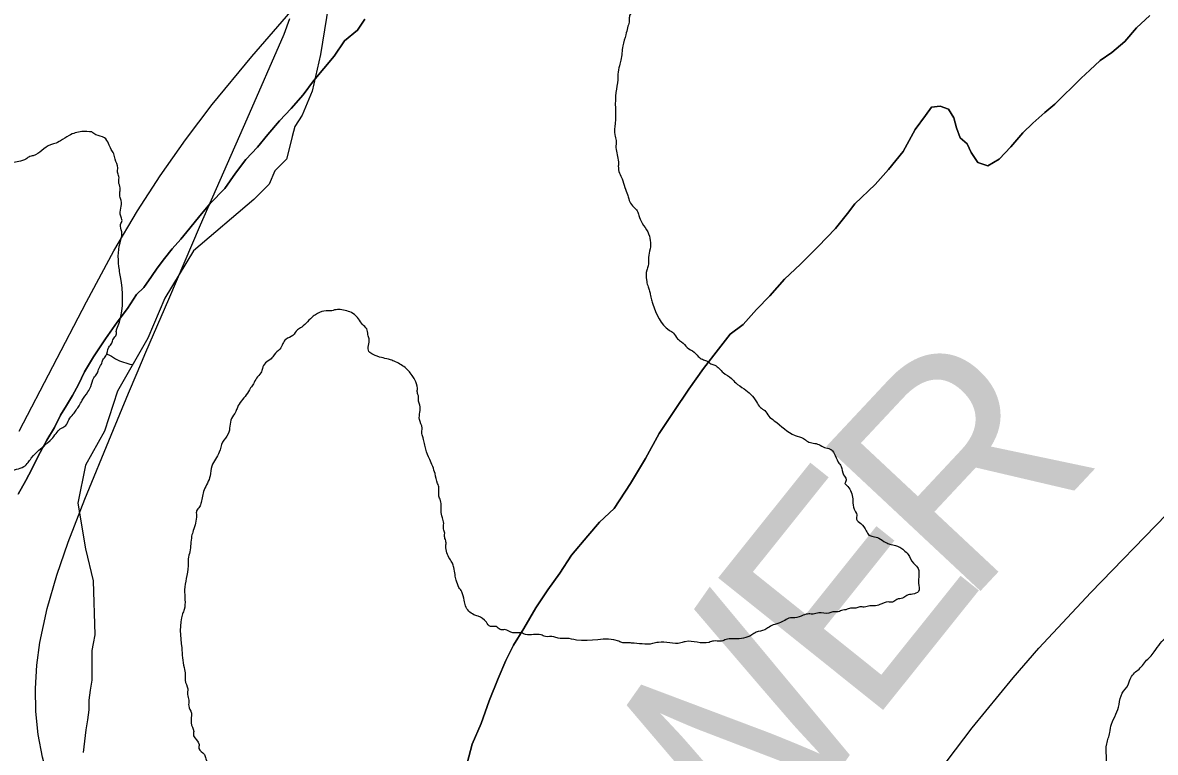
# Model space of a CAD drawing. Extents: x 2.4 to 73.1, y 4.5 to 25.6.
# Drawn here: x 46.5588 to 46.7111, y 20.1935 to 20.2916 of the extents above; entities that cross this region are included whole.
import ezdxf

# ---------------------------------------------------------------- set-up
doc = ezdxf.new("R2010")
doc.units = 0
for name, color, linetype in [('GM_X_County_Road', 7, 'Continuous'), ('GM_X_County_Road_Text', 7, 'Continuous'), ('GM_X_Major_River', 7, 'Continuous'), ('GM_X_Minor_Lake', 7, 'Continuous'), ('GM_X_Minor_River', 7, 'Continuous'), ('GM_X_State_Route', 7, 'Continuous'), ('GM_X_Township_Road', 7, 'Continuous')]:
    doc.layers.add(name, color=color, linetype=linetype)

msp = doc.modelspace()

# ---------------------------------------------------------------- linework, layer by layer
at = {"layer": 'GM_X_County_Road'}
msp.add_lwpolyline([(46.64298, 20.09535), (46.64725, 20.11478), (46.65192, 20.13635), (46.65383, 20.14418), (46.65497, 20.14802), (46.65615, 20.15119), (46.65767, 20.15456), (46.65926, 20.15756), (46.6615, 20.16126), (46.66768, 20.17057), (46.67545, 20.18182), (46.68199, 20.19089), (46.68647, 20.19683), (46.69198, 20.20354), (46.69544, 20.20751), (46.70242, 20.21501), (46.71259, 20.22549), (46.72537, 20.23865), (46.73576, 20.24934), (46.74286, 20.25674), (46.74701, 20.26092), (46.76086, 20.2752), (46.77164, 20.2864), (46.77741, 20.29243)], dxfattribs=at)
at = {"layer": 'GM_X_Major_River'}
for points in [[(46.60484, 20.2921), (46.60384, 20.29061), (46.60208, 20.28915), (46.60068, 20.2871), (46.59929, 20.28544), (46.59791, 20.28377), (46.59651, 20.28191), (46.59493, 20.28006), (46.59335, 20.2784), (46.59177, 20.27656), (46.59038, 20.27489), (46.58881, 20.27323), (46.58742, 20.27137), (46.58602, 20.26933), (46.58405, 20.2673), (46.58266, 20.26563), (46.58128, 20.26397), (46.58009, 20.26249), (46.5789, 20.26119), (46.57791, 20.2599), (46.57691, 20.2586), (46.57612, 20.25748), (46.57512, 20.25599), (46.57414, 20.25508), (46.57293, 20.25321), (46.57154, 20.25136), (46.56995, 20.24913), (46.56835, 20.24671), (46.56714, 20.24466), (46.56632, 20.24297), (46.56551, 20.24148), (46.56471, 20.24017), (46.56391, 20.23887), (46.56309, 20.23718), (46.56209, 20.2355), (46.56087, 20.23326), (46.56005, 20.23158), (46.55925, 20.23008), (46.55823, 20.22821)], [(46.55823, 20.22821), (46.55925, 20.23008), (46.56005, 20.23158), (46.56087, 20.23326), (46.56209, 20.2355), (46.56309, 20.23718), (46.56391, 20.23887), (46.56471, 20.24017), (46.56551, 20.24148), (46.56632, 20.24297), (46.56714, 20.24466), (46.56835, 20.24671), (46.56995, 20.24913), (46.57154, 20.25136), (46.57293, 20.25321), (46.57414, 20.25508), (46.57512, 20.25599), (46.57612, 20.25748), (46.57691, 20.2586), (46.57791, 20.2599), (46.5789, 20.26119), (46.58009, 20.26249), (46.58128, 20.26397), (46.58266, 20.26563), (46.58405, 20.2673), (46.58602, 20.26933), (46.58742, 20.27137), (46.58881, 20.27323), (46.59038, 20.27489), (46.59177, 20.27656), (46.59335, 20.2784), (46.59493, 20.28006), (46.59651, 20.28191), (46.59791, 20.28377), (46.59929, 20.28544), (46.60068, 20.2871), (46.60208, 20.28915), (46.60384, 20.29061), (46.60484, 20.2921)], [(46.63638, 20.22447), (46.63834, 20.22631), (46.64054, 20.22966), (46.64255, 20.23302), (46.64438, 20.23638), (46.64637, 20.23936), (46.64837, 20.24233), (46.65037, 20.24512), (46.65235, 20.24772), (46.65394, 20.24976), (46.6557, 20.25103), (46.65748, 20.25306), (46.65925, 20.25491), (46.66122, 20.25712), (46.66338, 20.25914), (46.66575, 20.26154), (46.66811, 20.26393), (46.6697, 20.26597), (46.67069, 20.26727), (46.67344, 20.26984), (46.67522, 20.27188), (46.6772, 20.27428), (46.67882, 20.27727), (46.68021, 20.27913), (46.68101, 20.28024), (46.68215, 20.2804), (46.68328, 20.27998), (46.68401, 20.27881), (46.68435, 20.27747), (46.68487, 20.27612), (46.6858, 20.27533), (46.68634, 20.27417), (46.68724, 20.27281), (46.68856, 20.27238), (46.69011, 20.27328), (46.69169, 20.27494), (46.69327, 20.27679), (46.69465, 20.27808), (46.69622, 20.27955), (46.69759, 20.28064), (46.70113, 20.28414), (46.7023, 20.28524), (46.70368, 20.28653), (46.70524, 20.28762), (46.707, 20.28908), (46.70858, 20.29093), (46.71035, 20.29258)], [(46.71035, 20.29258), (46.70858, 20.29093), (46.707, 20.28908), (46.70524, 20.28762), (46.70368, 20.28653), (46.7023, 20.28524), (46.70113, 20.28414), (46.69759, 20.28064), (46.69622, 20.27955), (46.69465, 20.27808), (46.69327, 20.27679), (46.69169, 20.27494), (46.69011, 20.27328), (46.68856, 20.27238), (46.68724, 20.27281), (46.68634, 20.27417), (46.6858, 20.27533), (46.68487, 20.27612), (46.68435, 20.27747), (46.68401, 20.27881), (46.68328, 20.27998), (46.68215, 20.2804), (46.68101, 20.28024), (46.68021, 20.27913), (46.67882, 20.27727), (46.6772, 20.27428), (46.67522, 20.27188), (46.67344, 20.26984), (46.67069, 20.26727), (46.6697, 20.26597), (46.66811, 20.26393), (46.66575, 20.26154), (46.66338, 20.25914), (46.66122, 20.25712), (46.65925, 20.25491), (46.65748, 20.25306), (46.6557, 20.25103), (46.65394, 20.24976), (46.65235, 20.24772), (46.65037, 20.24512), (46.64837, 20.24233), (46.64637, 20.23936), (46.64438, 20.23638), (46.64255, 20.23302), (46.64054, 20.22966), (46.63834, 20.22631), (46.63638, 20.22447)], [(46.61837, 20.19121), (46.61924, 20.19461), (46.62047, 20.19742), (46.62152, 20.20043), (46.62276, 20.20343), (46.62378, 20.20587), (46.6248, 20.20793), (46.62621, 20.21016), (46.62782, 20.21296), (46.62942, 20.21538), (46.63102, 20.21761), (46.63262, 20.22003), (46.63479, 20.22262), (46.63638, 20.22447)], [(46.63638, 20.22447), (46.63479, 20.22262), (46.63262, 20.22003), (46.63102, 20.21761), (46.62942, 20.21538), (46.62782, 20.21296), (46.62621, 20.21016), (46.6248, 20.20793), (46.62378, 20.20587), (46.62276, 20.20343), (46.62152, 20.20043), (46.62047, 20.19742), (46.61924, 20.19461), (46.61837, 20.19121)]]:
    msp.add_lwpolyline(points, dxfattribs=at)
for points in [[(46.64383, 20.30116), (46.6436, 20.30015), (46.64321, 20.29959), (46.643, 20.29884), (46.64259, 20.29752), (46.64238, 20.29695), (46.64198, 20.29601), (46.64177, 20.29526), (46.64117, 20.29413), (46.64115, 20.29337), (46.64057, 20.29282), (46.64036, 20.29226), (46.64034, 20.29169), (46.64014, 20.29093), (46.63992, 20.28999), (46.6395, 20.28848), (46.63926, 20.28658), (46.63905, 20.28583), (46.63883, 20.28469), (46.63882, 20.28393), (46.63858, 20.28223), (46.63847, 20.27805), (46.63843, 20.27653), (46.6386, 20.27576), (46.63858, 20.27481), (46.63891, 20.2729), (46.6389, 20.27233), (46.63906, 20.27138), (46.63942, 20.27061), (46.63977, 20.26946), (46.64013, 20.2685), (46.6403, 20.26792), (46.64066, 20.26715), (46.64122, 20.26657), (46.64158, 20.26599), (46.64176, 20.26541), (46.64212, 20.26464), (46.64285, 20.26348), (46.6432, 20.26233), (46.64317, 20.26119), (46.64295, 20.26006), (46.64292, 20.25892), (46.64272, 20.25835), (46.64268, 20.25702), (46.64285, 20.25626), (46.64303, 20.25568), (46.6432, 20.25511), (46.64337, 20.25434), (46.64355, 20.25377), (46.64574, 20.25028), (46.6463, 20.24989), (46.64685, 20.24911), (46.64741, 20.24872), (46.64815, 20.24794), (46.64909, 20.24734), (46.64964, 20.24675), (46.6502, 20.24636), (46.65077, 20.24615), (46.65133, 20.24576), (46.65189, 20.24555), (46.65301, 20.24457), (46.65413, 20.24378), (46.65468, 20.2432), (46.6558, 20.2424), (46.65747, 20.24065), (46.65802, 20.23987), (46.65858, 20.23948), (46.65913, 20.2387), (46.65987, 20.23811), (46.66267, 20.23613), (46.6638, 20.23572), (46.66436, 20.23532), (46.66587, 20.2349), (46.66662, 20.2345), (46.66738, 20.23429), (46.66793, 20.23371), (46.66847, 20.23255), (46.66884, 20.23197), (46.66919, 20.23082), (46.66955, 20.23024), (46.66935, 20.22968)], [(46.61557, 20.22297), (46.6154, 20.22355), (46.61542, 20.22431), (46.61525, 20.22507), (46.61508, 20.22603), (46.6151, 20.22679), (46.61493, 20.22755), (46.61476, 20.22813), (46.61478, 20.22908), (46.61461, 20.22965), (46.61426, 20.23099), (46.61355, 20.23291), (46.61301, 20.23426), (46.61284, 20.23502), (46.61267, 20.23579), (46.6125, 20.23637), (46.61252, 20.23712), (46.61217, 20.23828), (46.61222, 20.24018), (46.61204, 20.24075), (46.61205, 20.24132), (46.61188, 20.2419), (46.61189, 20.24246), (46.61154, 20.24361), (46.61118, 20.2442), (46.61007, 20.24537), (46.60857, 20.24617), (46.608, 20.24637), (46.60706, 20.24659), (46.60593, 20.247), (46.60537, 20.2474), (46.60541, 20.24911), (46.60524, 20.24968), (46.60507, 20.25045), (46.60451, 20.25103), (46.60396, 20.25181), (46.60341, 20.25239), (46.60171, 20.25301), (46.60095, 20.25303), (46.60019, 20.25286), (46.59962, 20.25288), (46.59847, 20.25253), (46.59789, 20.25216), (46.59633, 20.25069), (46.59575, 20.25032), (46.59516, 20.24958), (46.5942, 20.24903), (46.5938, 20.24847), (46.5934, 20.24772), (46.59262, 20.24698), (46.59223, 20.24643), (46.59145, 20.24588), (46.59106, 20.24513), (46.59085, 20.24456), (46.59026, 20.24382), (46.58986, 20.24307), (46.58947, 20.24251), (46.58887, 20.24157), (46.58769, 20.2399), (46.58748, 20.23933), (46.58689, 20.2384), (46.58646, 20.23632), (46.58567, 20.2352), (46.58525, 20.23388), (46.58425, 20.232), (46.58403, 20.23068), (46.58322, 20.2288), (46.5828, 20.2271), (46.58259, 20.22654), (46.5822, 20.22598), (46.58218, 20.22541), (46.58175, 20.22333), (46.58154, 20.22257), (46.5813, 20.22049), (46.58108, 20.21954), (46.58106, 20.21859), (46.58082, 20.21689), (46.58059, 20.21538), (46.58053, 20.21272), (46.58032, 20.21215), (46.5802, 20.20759), (46.58051, 20.20492), (46.58068, 20.20397), (46.58066, 20.20321), (46.58101, 20.20206), (46.58099, 20.2013), (46.58116, 20.20053), (46.58114, 20.19977), (46.5815, 20.19881), (46.58146, 20.19748), (46.58181, 20.19633), (46.5818, 20.19576), (46.58253, 20.1946), (46.58251, 20.19403), (46.58325, 20.19325), (46.58343, 20.19267), (46.58435, 20.19151)], [(46.68673, 20.15924), (46.68826, 20.15958), (46.68921, 20.15974), (46.68979, 20.16011), (46.69055, 20.16008), (46.69114, 20.16064), (46.69191, 20.161), (46.69287, 20.16154), (46.69365, 20.16209), (46.69481, 20.16301), (46.69539, 20.16337), (46.69578, 20.16393), (46.69734, 20.16541), (46.69775, 20.16635), (46.69855, 20.16785), (46.69952, 20.16877), (46.69992, 20.16971), (46.70033, 20.17084), (46.70093, 20.17178), (46.70118, 20.17405), (46.70177, 20.17499), (46.70199, 20.17593), (46.70282, 20.17876), (46.70304, 20.18008), (46.70325, 20.18065), (46.70347, 20.18178), (46.70369, 20.18311), (46.7039, 20.18386), (46.70395, 20.18595), (46.70417, 20.18709), (46.70426, 20.19051), (46.70448, 20.19145), (46.70456, 20.19468), (46.70477, 20.19543), (46.70498, 20.19619), (46.7052, 20.19732), (46.7058, 20.19864), (46.70622, 20.19996), (46.70664, 20.20147), (46.70743, 20.20259), (46.70763, 20.20315), (46.70803, 20.2039), (46.7092, 20.20501), (46.70979, 20.20575), (46.71037, 20.20631), (46.71096, 20.20705), (46.71175, 20.20817), (46.71273, 20.2091), (46.71409, 20.21039), (46.7141, 20.21096), (46.71488, 20.2117), (46.71604, 20.21224), (46.71643, 20.2128), (46.7174, 20.21353), (46.71799, 20.21408), (46.71876, 20.21463), (46.71935, 20.21519), (46.71992, 20.21555), (46.72109, 20.21666), (46.72168, 20.21741), (46.72246, 20.21795), (46.72324, 20.21869), (46.72402, 20.21962), (46.7248, 20.22017), (46.72539, 20.22092), (46.72596, 20.22128), (46.72675, 20.2224), (46.72772, 20.22294), (46.72811, 20.2235), (46.7289, 20.22443), (46.72986, 20.22478), (46.73084, 20.2259), (46.73218, 20.22643), (46.73296, 20.22698), (46.73353, 20.22735), (46.73412, 20.2279), (46.73528, 20.22863), (46.73605, 20.22918), (46.73663, 20.22954), (46.73722, 20.23029), (46.73837, 20.23064), (46.73896, 20.23119), (46.73973, 20.23174), (46.74032, 20.23229), (46.74089, 20.23266), (46.74168, 20.23359), (46.74263, 20.23375), (46.74303, 20.23431), (46.74399, 20.23485), (46.74459, 20.23598), (46.74575, 20.23652), (46.74614, 20.23708), (46.74673, 20.23782), (46.7473, 20.23799), (46.74789, 20.23855), (46.74828, 20.23911), (46.74887, 20.23966)], [(46.66935, 20.22968), (46.6699, 20.22909), (46.67043, 20.22736), (46.67059, 20.22622), (46.67095, 20.22545), (46.67094, 20.22488), (46.67149, 20.22429), (46.67223, 20.22332), (46.67259, 20.22274), (46.67316, 20.22254), (46.67391, 20.22233), (46.67485, 20.22173), (46.67541, 20.22152), (46.67617, 20.22131), (46.67673, 20.22111), (46.67729, 20.22071), (46.67785, 20.22013), (46.67858, 20.21897), (46.67913, 20.21838), (46.67931, 20.2178), (46.67929, 20.21705), (46.67927, 20.21628), (46.67924, 20.21515), (46.67847, 20.21479), (46.6777, 20.21462), (46.67712, 20.21425), (46.67636, 20.21408), (46.67578, 20.21372), (46.67521, 20.21374), (46.67406, 20.21339), (46.6733, 20.21322), (46.67273, 20.21323), (46.67196, 20.21306), (46.67139, 20.21308), (46.67082, 20.21291), (46.67025, 20.21292), (46.66967, 20.21275), (46.66891, 20.21258), (46.66833, 20.2124), (46.66776, 20.21242), (46.66719, 20.21224), (46.66586, 20.21228), (46.66509, 20.21211), (46.66452, 20.21213), (46.66376, 20.21196), (46.66261, 20.21161), (46.66204, 20.21162), (46.66127, 20.21127), (46.6605, 20.21091), (46.65993, 20.21073), (46.65916, 20.21037), (46.65858, 20.21001), (46.65743, 20.20966), (46.65685, 20.2093), (46.65455, 20.20879), (46.65398, 20.2088), (46.65322, 20.20863), (46.65264, 20.20846), (46.6517, 20.20849), (46.65112, 20.20831), (46.64789, 20.2084), (46.64732, 20.20823), (46.64428, 20.20831), (46.64351, 20.20814), (46.64066, 20.20822), (46.64009, 20.20823), (46.63952, 20.20825), (46.63896, 20.20845), (46.63326, 20.20861), (46.63194, 20.20884), (46.6308, 20.20887), (46.63023, 20.20907), (46.62909, 20.2091), (46.62853, 20.20931), (46.62644, 20.20937), (46.62587, 20.20957), (46.62473, 20.2096), (46.6236, 20.21002), (46.62303, 20.21003), (46.62247, 20.21043), (46.62171, 20.21045), (46.62116, 20.21103), (46.62004, 20.21182), (46.61947, 20.21203), (46.61836, 20.2132), (46.61819, 20.21396), (46.61784, 20.21512), (46.61748, 20.2157), (46.61712, 20.21666), (46.61695, 20.21742), (46.61679, 20.21838), (46.61661, 20.21895), (46.61625, 20.21953), (46.61572, 20.22126), (46.61573, 20.22183), (46.61556, 20.2224), (46.61557, 20.22297)]]:
    msp.add_spline(points, degree=3, dxfattribs=at)
at = {"layer": 'GM_X_Minor_Lake'}
for points in [[(46.56812, 20.27693), (46.56679, 20.27697), (46.56506, 20.27645), (46.5639, 20.27572), (46.56313, 20.27536), (46.56256, 20.27518), (46.56024, 20.27373), (46.55966, 20.27355), (46.55908, 20.27319), (46.55851, 20.27301), (46.55679, 20.27249), (46.55621, 20.27213), (46.55448, 20.2716), (46.55372, 20.27143), (46.55258, 20.27146), (46.552, 20.27129), (46.54974, 20.27211), (46.54918, 20.27251), (46.54862, 20.27271), (46.5475, 20.2735), (46.54656, 20.27391), (46.54581, 20.2745), (46.54468, 20.27491), (46.54412, 20.27531), (46.54355, 20.27532), (46.54299, 20.27553), (46.54014, 20.27561), (46.53957, 20.27562), (46.53729, 20.27569), (46.53673, 20.27589), (46.53559, 20.27592), (46.53446, 20.27633), (46.53351, 20.27636), (46.53294, 20.27656), (46.53219, 20.27678), (46.53162, 20.27679), (46.53087, 20.27719), (46.52954, 20.27742), (46.52898, 20.27762), (46.52841, 20.27764), (46.52785, 20.27803), (46.52709, 20.27825), (46.52653, 20.27845), (46.52577, 20.27866), (46.52502, 20.27906), (46.52427, 20.27927), (46.52371, 20.27967), (46.52277, 20.28007)], [(46.5715, 20.25045), (46.57183, 20.25136), (46.57198, 20.25744), (46.57182, 20.25839), (46.57191, 20.262), (46.57212, 20.26275), (46.57214, 20.26351), (46.57198, 20.26447), (46.57218, 20.26503), (46.572, 20.26561), (46.57206, 20.2677), (46.57188, 20.26827), (46.5719, 20.26885), (46.57191, 20.26941), (46.57174, 20.27018), (46.57176, 20.27094), (46.57159, 20.27152), (46.5716, 20.27208), (46.57125, 20.27324), (46.57108, 20.274), (46.57072, 20.27458), (46.57036, 20.27535), (46.56981, 20.27613), (46.56867, 20.27654), (46.56812, 20.27693)], [(46.55528, 20.23113), (46.55572, 20.23126), (46.55686, 20.23123), (46.55744, 20.23141), (46.55801, 20.23158), (46.55897, 20.23194), (46.55956, 20.23249), (46.55995, 20.23305), (46.56287, 20.23582), (46.56346, 20.23657), (46.56405, 20.23712), (46.56463, 20.23748), (46.56503, 20.23823), (46.56562, 20.23898), (46.56601, 20.23954), (46.56641, 20.2401), (46.56681, 20.24085), (46.56759, 20.24197), (46.56799, 20.24272), (46.5684, 20.24385), (46.5688, 20.24441), (46.569, 20.24497), (46.5694, 20.24572), (46.56961, 20.24628), (46.57, 20.24684), (46.57041, 20.24797), (46.5708, 20.24853), (46.57101, 20.2491), (46.5714, 20.24966), (46.57142, 20.25023), (46.5715, 20.25045)]]:
    msp.add_spline(points, degree=3, dxfattribs=at)
at = {"layer": 'GM_X_Minor_River'}
msp.add_lwpolyline([(46.60122, 20.30202), (46.59887, 20.28733), (46.59772, 20.2824), (46.59638, 20.27917), (46.59543, 20.27765), (46.59505, 20.27632), (46.59485, 20.27537), (46.59428, 20.27328), (46.59272, 20.27168), (46.59196, 20.26989), (46.58992, 20.26785), (46.58177, 20.26096), (46.57795, 20.25458), (46.57566, 20.24922), (46.57158, 20.24207), (46.5698, 20.23671), (46.56725, 20.23212), (46.56624, 20.22702), (46.56726, 20.22089), (46.56829, 20.21656), (46.5685, 20.2093), (46.5683, 20.20816), (46.56811, 20.20721), (46.56811, 20.2055), (46.56811, 20.20436), (46.5681, 20.20321), (46.56791, 20.20188), (46.56772, 20.20055), (46.56772, 20.19922), (46.56753, 20.19789), (46.56733, 20.19656), (46.56714, 20.19504), (46.56695, 20.19352)], dxfattribs=at)
msp.add_spline([(46.57008, 20.24705), (46.57019, 20.24703), (46.57132, 20.24643), (46.57353, 20.24564)], degree=3, dxfattribs=at)
at = {"layer": 'GM_X_State_Route'}
msp.add_lwpolyline([(46.55835, 20.2367), (46.56738, 20.25409), (46.57108, 20.26094), (46.57426, 20.2663), (46.5773, 20.27102), (46.5807, 20.27587), (46.58428, 20.28059), (46.58963, 20.28708), (46.60386, 20.30355)], dxfattribs=at)
at = {"layer": 'GM_X_Township_Road'}
msp.add_lwpolyline([(46.56247, 20.18943), (46.56231, 20.18987), (46.5615, 20.19287), (46.56092, 20.19592), (46.5606, 20.19901), (46.56055, 20.20212), (46.56074, 20.20523), (46.56115, 20.20831), (46.56211, 20.21288), (46.5634, 20.21736), (46.56494, 20.22176), (46.56718, 20.22758), (46.5707, 20.23616), (46.57307, 20.2418), (46.5742, 20.24454), (46.57539, 20.24732), (46.57845, 20.25443), (46.58271, 20.26445), (46.589, 20.27867), (46.59398, 20.29008), (46.59475, 20.29219)], dxfattribs=at)

# ---------------------------------------------------------------- texts
at = {"layer": 'GM_X_County_Road_Text'}
for s, rotation, p in [('R', 46.9046, (46.68546, 20.21294)), ('E', 51.3067, (46.67255, 20.19679)), ('W', 54.9439, (46.65393, 20.17023))]:
    msp.add_text(s, height=0.02841, rotation=rotation, dxfattribs=at).set_placement(p)

doc.saveas('drawing.dxf')
